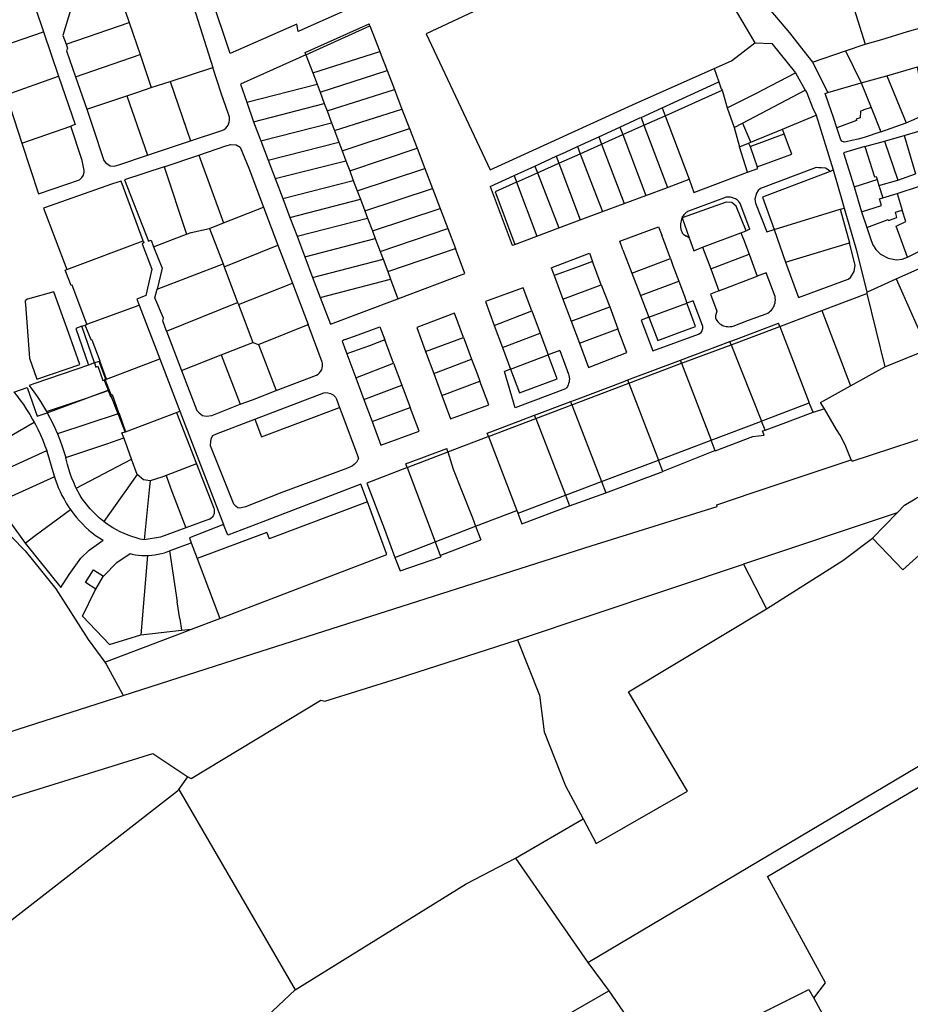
# Model space of a CAD drawing. Header units: inches. Extents: x 210911 to 224988, y 571697 to 586201.
# Tile 281 of 301: x 222643 to 223036, y 584065 to 584499. Entities that reach past the tile are written whole.
import ezdxf

# ---------------------------------------------------------------- set-up
doc = ezdxf.new("R2010")
doc.units = ezdxf.units.IN
doc.header["$MEASUREMENT"] = 0

msp = doc.modelspace()

# ---------------------------------------------------------------- linework, layer by layer
for points in [[(222769.598, 584575.959), (222774.325, 584558.664), (222782.286, 584531.142), (222793.139, 584507.583), (222791.041, 584504.963), (222765.613, 584493.573), (222765.015, 584496.833), (222735.511, 584483.983), (222701.916, 584584.541), (222733.114, 584596.669)], [(222937.8, 584546.783), (222945.437, 584528.846), (222949.529, 584519.171), (222950.708, 584516.863), (222953.587, 584511.499), (222966.975, 584488.664)], [(222709.098, 584535.233), (222718.532, 584506.965), (222719.368, 584504.659), (222727.964, 584477.696)], [(222919.066, 584538.026), (222895.861, 584527.25), (222821.96, 584492.548)], [(223005.46, 584520.7), (223010.86, 584503.5), (223015.72, 584488.03)], [(222646.148, 584514.542), (222653.194, 584493.519)], [(222685.924, 584512.351), (222690.993, 584497.667)], [(222664.79, 584505.31), (222665.311, 584503.473), (222661.79, 584491.848), (222663.167, 584487.998)], [(222970.71, 584506.66), (222982.3, 584493.09), (222985.44, 584489.07), (222992.39, 584480.06)], [(222663.167, 584487.998), (222690.993, 584497.667)], [(222690.993, 584497.667), (222695.781, 584483.426)], [(222768.582, 584484.394), (222796.86, 584496.997)], [(222768.972, 584483.347), (222797.194, 584496.134)], [(222797.194, 584496.134), (222796.86, 584496.997)], [(222797.194, 584496.134), (222801.586, 584484.774)], [(222630.346, 584485.667), (222653.194, 584493.519)], [(222653.194, 584493.519), (222659.869, 584473.89)], [(222821.96, 584492.548), (222850.229, 584432.695), (222913.04, 584461.316), (222949.062, 584477.36)], [(223015.72, 584488.03), (223022.942, 584490.143), (223034.296, 584493.567), (223040.608, 584495.401)], [(222663.167, 584487.998), (222663.774, 584486.3), (222663.325, 584485.094), (222667.304, 584473.643)], [(222949.062, 584477.36), (222956.661, 584480.743), (222966.975, 584488.664)], [(222966.975, 584488.664), (222974.526, 584488.393), (222984.952, 584475.37)], [(223007.028, 584485.06), (223015.72, 584488.03)], [(222667.304, 584473.643), (222695.781, 584483.426)], [(222695.781, 584483.426), (222700.708, 584468.911)], [(222768.972, 584483.347), (222740.161, 584470.437)], [(222768.972, 584483.347), (222768.582, 584484.394)], [(222768.972, 584483.347), (222771.972, 584475.396)], [(222771.972, 584475.396), (222801.586, 584484.774)], [(222801.586, 584484.774), (222802.188, 584483.213)], [(222802.188, 584483.213), (222804.812, 584476.409)], [(222992.39, 584480.06), (223007.028, 584485.06)], [(223007.028, 584485.06), (223013.899, 584470.93)], [(222992.39, 584480.06), (222999.257, 584466.734)], [(222709.028, 584471.574), (222727.964, 584477.696)], [(222731.578, 584466.488), (222727.964, 584477.696)], [(222771.972, 584475.396), (222773.87, 584470.363)], [(222775.185, 584466.88), (222804.812, 584476.409)], [(222804.812, 584476.409), (222808.011, 584468.074)], [(222949.062, 584477.36), (222951.073, 584471.507)], [(222954.789, 584459.959), (222967.169, 584466.149), (222984.952, 584475.37)], [(222984.952, 584475.37), (222989.179, 584467.695)], [(223013.899, 584470.93), (223025.247, 584474.137)], [(223025.247, 584474.137), (223038.754, 584478.012)], [(223025.247, 584474.137), (223033.715, 584453.284)], [(223033.715, 584453.284), (223038.471, 584455.466), (223042.291, 584457.263), (223042.643, 584457.724), (223041.377, 584463.895), (223039.897, 584471.597), (223038.754, 584478.012)], [(222636.787, 584465.751), (222659.869, 584473.89)], [(222659.869, 584473.89), (222667.113, 584452.62), (222665.197, 584451.863)], [(222667.304, 584473.643), (222672.253, 584459.413)], [(222700.708, 584468.911), (222709.028, 584471.574)], [(222709.028, 584471.574), (222718.104, 584445.482)], [(222740.161, 584470.437), (222742.893, 584462.456)], [(222742.893, 584462.456), (222773.87, 584470.363)], [(222773.87, 584470.363), (222775.185, 584466.88)], [(222926.117, 584460.006), (222951.073, 584471.507)], [(222951.073, 584471.507), (222952.153, 584468.364), (222952.516, 584467.717)], [(222999.257, 584466.734), (223013.899, 584470.93)], [(223013.899, 584470.93), (223018.242, 584460.104)], [(222636.787, 584465.751), (222643.701, 584444.402)], [(222672.253, 584459.413), (222690.033, 584465.324)], [(222690.033, 584465.324), (222694.776, 584466.901), (222700.708, 584468.911)], [(222690.033, 584465.324), (222699.148, 584439.052)], [(222718.104, 584445.482), (222731.883, 584449.963), (222732.92, 584450.483), (222733.637, 584451.042), (222734.27, 584451.747), (222734.63, 584452.298), (222734.842, 584452.713), (222735.169, 584453.673), (222735.302, 584454.596), (222735.292, 584455.321), (222735.212, 584455.899), (222734.858, 584457.14), (222731.578, 584466.488)], [(222775.185, 584466.88), (222777.082, 584461.851)], [(222778.3, 584458.624), (222808.011, 584468.074)], [(222808.011, 584468.074), (222811.334, 584459.418)], [(222927.435, 584456.504), (222952.516, 584467.717)], [(222952.516, 584467.717), (222954.789, 584459.959)], [(222961.58, 584453.25), (222989.179, 584467.695)], [(222989.179, 584467.695), (222989.867, 584466.52), (222992.376, 584460.188), (222994.039, 584456.68)], [(223003.162, 584451.197), (223001.736, 584455.744), (222999.534, 584461.981), (222997.948, 584466.359), (222999.257, 584466.734)], [(222742.893, 584462.456), (222745.869, 584453.828)], [(222745.869, 584453.828), (222777.082, 584461.851)], [(222777.082, 584461.851), (222778.3, 584458.624)], [(222672.253, 584459.413), (222675.003, 584451.507), (222679.873, 584436.796), (222680.651, 584435.757), (222682.551, 584434.405), (222684.382, 584434.309), (222686.381, 584434.807), (222699.148, 584439.052)], [(222778.3, 584458.624), (222780.284, 584453.367)], [(222781.553, 584450.007), (222811.334, 584459.418)], [(222811.334, 584459.418), (222814.604, 584450.901)], [(222916.8, 584455.713), (222926.117, 584460.006)], [(222926.117, 584460.006), (222927.435, 584456.504)], [(222954.789, 584459.959), (222957.861, 584451.288)], [(222979.154, 584450.584), (222994.039, 584456.68)], [(222994.039, 584456.68), (223001.523, 584432.552)], [(223018.242, 584460.104), (223014.602, 584458.95), (223014.66, 584458.768), (223013.639, 584458.444), (223013.47, 584455.612), (223011.62, 584454.924), (223011.794, 584454.454), (223003.162, 584451.197)], [(223018.242, 584460.104), (223022.512, 584449.375)], [(222745.869, 584453.828), (222749.065, 584445.43)], [(222749.065, 584445.43), (222780.284, 584453.367)], [(222780.284, 584453.367), (222781.553, 584450.007)], [(222907.459, 584451.449), (222916.318, 584455.491), (222916.8, 584455.713)], [(222908.719, 584448.136), (222918.083, 584452.325)], [(222916.8, 584455.713), (222918.083, 584452.325)], [(222918.083, 584452.325), (222927.435, 584456.504)], [(222918.083, 584452.325), (222928.47, 584424.883)], [(222927.435, 584456.504), (222937.994, 584428.443)], [(222957.861, 584451.288), (222961.58, 584453.25)], [(222961.58, 584453.25), (222965.133, 584444.989), (222965.22, 584444.76)], [(223022.512, 584449.375), (223033.715, 584453.284)], [(223032.901, 584447.836), (223055.318, 584454.4)], [(222643.701, 584444.402), (222665.197, 584451.863)], [(222651.014, 584422.019), (222669.006, 584428.251), (222670.055, 584429.173), (222670.838, 584430.255), (222671.191, 584431.58), (222671.211, 584432.381), (222670.298, 584436.698), (222665.197, 584451.863)], [(222781.553, 584450.007), (222783.516, 584444.806)], [(222784.938, 584441.036), (222814.604, 584450.901)], [(222814.604, 584450.901), (222817.974, 584442.122)], [(222898.129, 584447.192), (222907.459, 584451.449)], [(222899.367, 584443.95), (222908.719, 584448.136)], [(222907.459, 584451.449), (222908.719, 584448.136)], [(222908.719, 584448.136), (222918.916, 584421.311)], [(222957.861, 584451.288), (222960.27, 584442.723)], [(222964.864, 584442.892), (222979.918, 584448.485)], [(222965.22, 584444.76), (222979.154, 584450.584)], [(222968.018, 584433.947), (222983.278, 584439.545), (222981.81, 584443.415), (222979.918, 584448.485)], [(222979.918, 584448.485), (222979.154, 584450.584)], [(223022.512, 584449.375), (223015.204, 584446.942), (223012.629, 584446.195), (223009.853, 584445.513), (223007.27, 584444.936), (223006.343, 584444.835), (223005.443, 584445.236), (223004.943, 584445.787), (223003.162, 584451.197)], [(222643.701, 584444.402), (222651.014, 584422.019)], [(222699.148, 584439.052), (222718.104, 584445.482)], [(222721.686, 584439.105), (222733.647, 584443.218), (222735.842, 584443.746), (222738.223, 584443.629), (222740.016, 584442.661), (222743.735, 584433.375), (222750.19, 584416.202)], [(222749.065, 584445.43), (222752.323, 584436.865)], [(222752.323, 584436.865), (222783.516, 584444.806)], [(222783.516, 584444.806), (222784.938, 584441.036)], [(222888.761, 584442.917), (222898.129, 584447.192)], [(222889.982, 584439.749), (222899.367, 584443.95)], [(222898.129, 584447.192), (222899.367, 584443.95)], [(222899.367, 584443.95), (222909.373, 584417.741)], [(222960.27, 584442.723), (222964.259, 584444.366)], [(222964.259, 584444.366), (222965.22, 584444.76)], [(222964.259, 584444.366), (222964.864, 584442.892)], [(223015.564, 584442.884), (223024.21, 584445.287)], [(223024.21, 584445.287), (223032.901, 584447.836)], [(223024.21, 584445.287), (223030.03, 584428.007)], [(223032.901, 584447.836), (223037.847, 584430.896)], [(222784.938, 584441.036), (222786.625, 584436.566)], [(222788.291, 584432.154), (222817.974, 584442.122)], [(222817.974, 584442.122), (222821.369, 584433.28)], [(222879.317, 584438.604), (222883.421, 584440.481), (222888.761, 584442.917)], [(222880.497, 584435.496), (222889.982, 584439.749)], [(222888.761, 584442.917), (222889.982, 584439.749)], [(222889.982, 584439.749), (222896.171, 584423.69), (222899.834, 584414.181)], [(222963.71, 584431.528), (222960.27, 584442.723)], [(222964.864, 584442.892), (222966.756, 584437.823), (222968.018, 584433.947)], [(223015.564, 584442.884), (223006.157, 584440.1), (223010.819, 584425.132)], [(223015.564, 584442.884), (223019.711, 584429.512), (223020.48, 584429.657), (223020.906, 584428.321)], [(222706.358, 584433.994), (222721.686, 584439.105)], [(222721.686, 584439.105), (222732.604, 584409.188)], [(222752.323, 584436.865), (222755.42, 584428.728)], [(222755.42, 584428.728), (222786.625, 584436.566)], [(222786.625, 584436.566), (222788.291, 584432.154)], [(222869.918, 584434.305), (222879.317, 584438.604)], [(222871.08, 584431.298), (222880.497, 584435.496)], [(222879.317, 584438.604), (222880.497, 584435.496)], [(222880.497, 584435.496), (222889.979, 584410.512)], [(222706.358, 584433.994), (222688.978, 584428.156), (222699.471, 584401.087), (222700.628, 584401.53), (222701.78, 584398.637)], [(222706.358, 584433.994), (222716.254, 584404.215)], [(222788.291, 584432.154), (222789.863, 584427.991)], [(222791.61, 584423.364), (222821.369, 584433.28)], [(222821.369, 584433.28), (222824.77, 584424.402)], [(222860.766, 584430.12), (222869.918, 584434.305)], [(222861.863, 584427.198), (222871.08, 584431.298)], [(222869.918, 584434.305), (222871.08, 584431.298)], [(222871.08, 584431.298), (222880.481, 584406.973)], [(222937.994, 584428.443), (222940.141, 584422.64), (222963.71, 584431.528)], [(222963.71, 584431.528), (222968.248, 584433.24), (222968.018, 584433.947)], [(223000.189, 584431.925), (222999.36, 584432.657), (222998.202, 584433.298), (222996.328, 584433.545), (222995.093, 584433.514), (222993.99, 584433.639), (222969.558, 584424.456), (222968.527, 584423.452), (222967.79, 584422.371), (222966.942, 584419.706), (222967.243, 584417.936), (222972.222, 584405.315), (222975.485, 584406.298)], [(223000.189, 584431.925), (222970.319, 584420.63), (222975.485, 584406.298)], [(223000.189, 584431.925), (223001.523, 584432.552)], [(223001.523, 584432.552), (223005.441, 584419.448), (223006.439, 584415.741)], [(223030.03, 584428.007), (223037.847, 584430.896)], [(222697.171, 584401.252), (222687.409, 584427.584), (222683.656, 584426.389), (222653.224, 584415.749)], [(222755.42, 584428.728), (222758.718, 584420.037)], [(222758.718, 584420.037), (222789.863, 584427.991)], [(222789.863, 584427.991), (222791.61, 584423.364)], [(222850.268, 584425.32), (222860.766, 584430.12)], [(222861.863, 584427.198), (222852.434, 584422.99), (222855.824, 584413.897)], [(222860.766, 584430.12), (222861.863, 584427.198)], [(222861.863, 584427.198), (222870.801, 584403.364)], [(222928.47, 584424.883), (222937.994, 584428.443)], [(223010.819, 584425.132), (223020.906, 584428.321)], [(223020.906, 584428.321), (223021.75, 584425.68)], [(223021.75, 584425.68), (223030.03, 584428.007)], [(222791.61, 584423.364), (222792.987, 584419.716)], [(222794.961, 584414.484), (222824.77, 584424.402)], [(222824.77, 584424.402), (222828.162, 584415.524)], [(222850.268, 584425.32), (222859.992, 584399.333)], [(222918.916, 584421.311), (222928.47, 584424.883)], [(223010.819, 584425.132), (223014.097, 584414.098)], [(223021.75, 584425.68), (223023.479, 584420.249)], [(223023.479, 584420.249), (223029.784, 584422.247)], [(223029.784, 584422.247), (223039.686, 584425.36)], [(223029.784, 584422.247), (223032.014, 584414.901)], [(222758.718, 584420.037), (222761.9, 584411.648)], [(222761.9, 584411.648), (222792.987, 584419.716)], [(222792.987, 584419.716), (222794.961, 584414.484)], [(222899.834, 584414.181), (222909.373, 584417.741)], [(222909.373, 584417.741), (222918.916, 584421.311)], [(222963.103, 584405.751), (222958.742, 584416.603), (222956.884, 584418.202), (222954.403, 584418.347), (222934.875, 584411.416), (222937.978, 584402.676)], [(222953.592, 584420.328), (222937.668, 584414.352)], [(222956.645, 584420.447), (222956.268, 584420.538), (222955.884, 584420.599), (222955.497, 584420.63), (222955.109, 584420.63), (222954.722, 584420.6), (222954.339, 584420.539), (222953.961, 584420.448), (222953.592, 584420.328)], [(222957.62, 584420.172), (222956.645, 584420.447)], [(222960.52, 584417.78), (222960.28, 584418.2), (222959.999, 584418.593), (222959.678, 584418.954), (222959.321, 584419.281), (222958.933, 584419.568), (222958.517, 584419.815), (222958.078, 584420.017), (222957.62, 584420.172)], [(222964.849, 584406.431), (222960.52, 584417.78)], [(223014.097, 584414.098), (223022.863, 584416.92), (223021.966, 584419.77), (223023.479, 584420.249)], [(222653.224, 584415.749), (222663.427, 584388.71)], [(222732.604, 584409.188), (222750.19, 584416.202)], [(222750.19, 584416.202), (222756.614, 584399.346)], [(222794.961, 584414.484), (222796.181, 584411.247)], [(222798.291, 584405.655), (222828.162, 584415.524)], [(222828.162, 584415.524), (222831.526, 584406.722)], [(222855.824, 584413.897), (222857.883, 584408.356), (222861.073, 584399.725)], [(222889.979, 584410.512), (222899.834, 584414.181)], [(222936.369, 584413.542), (222935.676, 584412.819)], [(222937.668, 584414.352), (222937.312, 584414.204), (222936.974, 584414.018), (222936.659, 584413.796), (222936.369, 584413.542)], [(222975.485, 584406.298), (223004.597, 584415.213)], [(223004.597, 584415.213), (223006.439, 584415.741)], [(223004.597, 584415.213), (223008.715, 584400.438)], [(223006.439, 584415.741), (223011.805, 584397.024), (223016.359, 584378.639)], [(223014.097, 584414.098), (223016.39, 584407.248)], [(223016.39, 584407.248), (223025.793, 584410.695), (223025.925, 584410.29), (223029.663, 584411.527), (223029.02, 584413.995), (223032.014, 584414.901)], [(223034.385, 584394.167), (223029.368, 584407.784), (223033.676, 584409.795), (223032.014, 584414.901)], [(222726.484, 584406.746), (222732.604, 584409.188)], [(222761.9, 584411.648), (222765.042, 584403.364)], [(222765.042, 584403.364), (222796.181, 584411.247)], [(222796.181, 584411.247), (222798.291, 584405.655)], [(222880.481, 584406.973), (222889.979, 584410.512)], [(222934.207, 584408.836), (222934.163, 584408.452), (222934.144, 584408.067), (222934.151, 584407.681), (222934.184, 584407.296)], [(222934.598, 584410.808), (222934.207, 584408.836)], [(222935.676, 584412.819), (222935.311, 584412.373), (222935.007, 584411.883), (222934.768, 584411.359), (222934.598, 584410.808)], [(222716.254, 584404.215), (222718.274, 584404.997), (222726.484, 584406.746)], [(222726.484, 584406.746), (222732.395, 584391.141)], [(222798.291, 584405.655), (222799.515, 584402.408)], [(222801.685, 584396.656), (222831.526, 584406.722)], [(222831.526, 584406.722), (222834.897, 584397.901)], [(222870.801, 584403.364), (222880.481, 584406.973)], [(222908.828, 584397.375), (222907.4, 584401.111), (222924.52, 584407.55), (222925.909, 584403.799)], [(222934.184, 584407.296), (222934.372, 584406.312)], [(222934.372, 584406.312), (222934.464, 584405.938), (222934.593, 584405.574), (222934.758, 584405.226), (222934.957, 584404.896), (222935.188, 584404.588), (222935.45, 584404.305), (222935.738, 584404.049), (222936.051, 584403.824)], [(222943.922, 584398.484), (222960.814, 584404.86)], [(222960.814, 584404.86), (222963.103, 584405.751)], [(222960.814, 584404.86), (222961.943, 584402.011), (222964.421, 584395.425)], [(222964.849, 584406.431), (222963.103, 584405.751)], [(222975.485, 584406.298), (222980.568, 584391.942)], [(223016.39, 584407.248), (223018.295, 584401.454), (223018.989, 584399.526), (223020.336, 584397.424), (223022.484, 584395.372), (223025.783, 584393.619), (223029.484, 584392.965), (223032.035, 584393.162), (223034.385, 584394.167)], [(222663.427, 584388.71), (222697.171, 584401.252)], [(222697.171, 584401.252), (222697.502, 584400.38), (222696.658, 584399.922), (222700.964, 584388.831), (222698.317, 584377.152), (222694.308, 584375.606), (222695.336, 584372.934)], [(222701.78, 584398.637), (222712.034, 584402.582), (222716.254, 584404.215)], [(222765.042, 584403.364), (222768.477, 584394.308)], [(222768.477, 584394.308), (222799.515, 584402.408)], [(222799.515, 584402.408), (222801.685, 584396.656)], [(222861.073, 584399.725), (222870.801, 584403.364)], [(222929.722, 584393.492), (222925.909, 584403.799)], [(222936.051, 584403.824), (222936.83, 584403.36)], [(222937.978, 584402.676), (222936.83, 584403.36)], [(222937.978, 584402.676), (222940.015, 584396.938), (222943.922, 584398.484)], [(222980.568, 584391.942), (223008.715, 584400.438)], [(222980.568, 584391.942), (222986.21, 584376.382), (223008.208, 584384.33), (223009.235, 584385.175), (223010.856, 584387.739), (223011.315, 584390.619), (223008.715, 584400.438)], [(223034.385, 584394.167), (223035.238, 584394.508), (223050.366, 584402.135)], [(222701.78, 584398.637), (222705.51, 584389.276), (222703.283, 584379.97)], [(222732.899, 584389.812), (222756.614, 584399.346)], [(222756.614, 584399.346), (222763.04, 584382.577)], [(222801.685, 584396.656), (222802.988, 584393.205)], [(222805.036, 584387.772), (222834.897, 584397.901)], [(222809.539, 584375.785), (222839.127, 584386.86), (222834.897, 584397.901)], [(222859.992, 584399.333), (222861.073, 584399.725)], [(222877.158, 584389.45), (222894.019, 584395.84)], [(222894.019, 584395.84), (222895.408, 584392.167)], [(222908.828, 584397.375), (222912.768, 584387.065)], [(222943.922, 584398.484), (222947.541, 584388.894)], [(222768.477, 584394.308), (222771.897, 584385.198)], [(222771.897, 584385.198), (222802.988, 584393.205)], [(222802.988, 584393.205), (222805.036, 584387.772)], [(222895.408, 584392.167), (222888.359, 584389.533), (222878.458, 584385.969)], [(222899.275, 584381.945), (222895.408, 584392.167)], [(222912.768, 584387.065), (222929.722, 584393.492)], [(222929.722, 584393.492), (222930.841, 584390.482), (222933.436, 584383.475)], [(222947.541, 584388.894), (222964.421, 584395.425)], [(222964.421, 584395.425), (222967.039, 584388.461), (222968.023, 584385.649)], [(222672.321, 584364.498), (222665.91, 584381.764), (222665.433, 584381.614), (222662.816, 584388.376), (222663.427, 584388.71)], [(222703.283, 584379.97), (222732.395, 584391.141)], [(222732.395, 584391.141), (222732.899, 584389.812)], [(222732.899, 584389.812), (222738.829, 584374.163)], [(222805.036, 584387.772), (222806.291, 584384.448)], [(222877.158, 584389.45), (222878.458, 584385.969)], [(222912.768, 584387.065), (222916.542, 584377.193)], [(222947.541, 584388.894), (222951.173, 584379.272)], [(222975.917, 584376.729), (222971.937, 584387.13), (222968.023, 584385.649)], [(223029.265, 584384.605), (223042.816, 584390.606)], [(222771.897, 584385.198), (222775.197, 584376.313)], [(222775.197, 584376.313), (222806.291, 584384.448)], [(222806.291, 584384.448), (222809.539, 584375.785)], [(222878.458, 584385.969), (222882.36, 584375.519)], [(222916.542, 584377.193), (222933.436, 584383.475)], [(222933.436, 584383.475), (222935.898, 584376.827), (222937.035, 584373.88)], [(222951.173, 584379.272), (222968.023, 584385.649)], [(223016.359, 584378.639), (223029.265, 584384.605)], [(223029.265, 584384.605), (223043.118, 584353.384)], [(222669.171, 584346.781), (222664.172, 584360.871), (222657.803, 584378.784), (222646.127, 584375.535), (222645.428, 584375.185), (222645.179, 584374.768), (222645.125, 584374.285), (222645.189, 584373.158), (222647.054, 584349.543), (222650.283, 584340.26), (222669.171, 584346.781)], [(222707.524, 584361.41), (222705.783, 584365.976), (222706.091, 584367.159), (222702.376, 584376.181), (222703.283, 584379.97)], [(222739.192, 584373.204), (222763.04, 584382.577)], [(222763.04, 584382.577), (222769.94, 584364.341)], [(222868.631, 584370.383), (222864.803, 584380.627), (222857.94, 584378.06), (222848.148, 584374.477), (222852.051, 584364.027)], [(222882.36, 584375.519), (222899.275, 584381.945)], [(222899.275, 584381.945), (222902.983, 584372.145)], [(222951.173, 584379.272), (222947.417, 584377.85), (222950.284, 584370.232), (222949.701, 584368.277)], [(223016.359, 584378.639), (223016.398, 584378.009)], [(222707.524, 584361.41), (222738.829, 584374.163)], [(222738.829, 584374.163), (222739.192, 584373.204)], [(222775.197, 584376.313), (222779.732, 584364.579), (222809.539, 584375.785)], [(222882.36, 584375.519), (222885.986, 584365.808)], [(222916.542, 584377.193), (222920.203, 584367.613)], [(222943.861, 584363.917), (222939.76, 584374.895), (222937.035, 584373.88)], [(222972.02, 584369.143), (222972.655, 584369.46), (222973.254, 584369.843), (222973.809, 584370.286), (222974.314, 584370.785), (222974.763, 584371.335), (222975.152, 584371.929), (222975.477, 584372.56), (222975.733, 584373.223), (222975.918, 584373.908), (222976.03, 584374.61), (222976.067, 584375.319), (222976.029, 584376.028), (222975.917, 584376.729)], [(222996.58, 584370.545), (223016.398, 584378.009)], [(223016.398, 584378.009), (223024.307, 584345.765)], [(222672.321, 584364.498), (222695.336, 584372.934)], [(222695.336, 584372.934), (222704.45, 584349.257)], [(222739.192, 584373.204), (222739.884, 584371.377), (222745.56, 584356.482)], [(222852.051, 584364.027), (222868.631, 584370.383)], [(222868.631, 584370.383), (222872.307, 584360.55)], [(222885.986, 584365.808), (222902.983, 584372.145)], [(222902.983, 584372.145), (222906.615, 584362.547)], [(222920.203, 584367.613), (222937.035, 584373.88)], [(222920.203, 584367.613), (222924.14, 584357.317), (222933.675, 584360.862), (222940.888, 584363.516), (222938.062, 584371.15), (222937.035, 584373.88)], [(222978.014, 584363.56), (222996.58, 584370.545)], [(222996.58, 584370.545), (223009.176, 584337.314)], [(222838.494, 584358.678), (222834.483, 584369.356), (222817.873, 584363.014), (222821.771, 584352.5)], [(222885.986, 584365.808), (222889.597, 584356.191)], [(222920.203, 584367.613), (222916.845, 584366.362), (222921.969, 584352.772), (222942.144, 584360.183)], [(222949.701, 584368.277), (222949.616, 584367.948), (222949.59, 584367.61), (222949.623, 584367.272), (222949.715, 584366.945), (222949.862, 584366.639)], [(222949.862, 584366.639), (222950.22, 584366.122), (222950.63, 584365.646)], [(222950.63, 584365.646), (222951.081, 584365.167), (222951.577, 584364.735), (222952.113, 584364.352), (222952.683, 584364.024)], [(222957.437, 584363.739), (222964.266, 584366.241), (222972.02, 584369.143)], [(222670.168, 584363.596), (222667.438, 584362.581), (222673.013, 584346.49)], [(222670.168, 584363.596), (222671.561, 584364.139)], [(222675.711, 584347.424), (222670.168, 584363.596)], [(222671.561, 584364.139), (222672.321, 584364.498)], [(222678.133, 584348.262), (222674.73, 584357.558), (222674.224, 584357.569), (222671.561, 584364.139)], [(222707.524, 584361.41), (222714.126, 584344.104)], [(222747.998, 584355.582), (222769.94, 584364.341)], [(222755.838, 584335.242), (222773.654, 584342.023), (222774.366, 584342.5), (222775, 584343.097), (222775.263, 584343.457), (222775.575, 584343.869), (222775.924, 584344.549), (222776.124, 584345.114), (222776.316, 584346.155), (222776.301, 584347.183), (222776.135, 584347.844), (222769.94, 584364.341)], [(222786.223, 584357.831), (222793.574, 584360.492), (222801.565, 584363.382), (222803.755, 584357.592)], [(222852.051, 584364.027), (222855.688, 584354.289)], [(222889.597, 584356.191), (222893.666, 584345.442), (222910.577, 584352.081), (222906.615, 584362.547)], [(222889.597, 584356.191), (222906.615, 584362.547)], [(222942.144, 584360.183), (222942.556, 584360.376), (222942.934, 584360.631), (222943.267, 584360.941), (222943.548, 584361.299), (222943.77, 584361.697), (222943.927, 584362.124), (222944.017, 584362.571), (222944.035, 584363.026), (222943.983, 584363.478), (222943.861, 584363.917)], [(222952.683, 584364.024), (222953.213, 584363.813), (222953.758, 584363.647), (222954.315, 584363.528), (222954.881, 584363.456)], [(222954.881, 584363.456), (222955.527, 584363.434), (222956.173, 584363.474), (222956.811, 584363.576), (222957.437, 584363.739)], [(222956.537, 584355.485), (222978.014, 584363.56)], [(222958.917, 584357.992), (222977.46, 584364.995)], [(222978.014, 584363.56), (222977.46, 584364.995)], [(222978.014, 584363.56), (222991.03, 584329.848)], [(222786.223, 584357.831), (222785.775, 584357.611), (222785.347, 584357.356), (222784.94, 584357.067)], [(222784.94, 584357.067), (222787.036, 584351.433)], [(222803.755, 584357.592), (222796.976, 584355.032), (222787.036, 584351.433)], [(222807.642, 584347.313), (222803.755, 584357.592)], [(222821.771, 584352.5), (222838.494, 584358.678)], [(222838.494, 584358.678), (222839.692, 584355.519), (222842.07, 584349.17)], [(222855.688, 584354.289), (222872.307, 584360.55)], [(222872.307, 584360.55), (222875.874, 584351.003)], [(222934.165, 584348.684), (222955.982, 584356.884)], [(222955.982, 584356.884), (222958.917, 584357.992)], [(222956.537, 584355.485), (222955.982, 584356.884)], [(222731.531, 584350.976), (222745.56, 584356.482)], [(222745.56, 584356.482), (222747.998, 584355.582)], [(222747.998, 584355.582), (222755.838, 584335.242)], [(222821.771, 584352.5), (222825.35, 584342.843)], [(222855.688, 584354.289), (222859.275, 584344.683)], [(222880.974, 584352.945), (222875.874, 584351.003)], [(222880.974, 584352.945), (222884.786, 584342.537)], [(222934.702, 584347.28), (222956.537, 584355.485)], [(222956.537, 584355.485), (222969.937, 584321.731)], [(223024.307, 584345.765), (223043.118, 584353.384)], [(222677.687, 584348.108), (222675.711, 584347.424)], [(222678.133, 584348.262), (222677.687, 584348.108)], [(222680.698, 584340.228), (222677.687, 584348.108)], [(222678.256, 584347.926), (222678.133, 584348.262)], [(222681.025, 584340.362), (222704.45, 584349.257)], [(222704.45, 584349.257), (222713.337, 584326.17)], [(222714.126, 584344.104), (222731.531, 584350.976)], [(222731.531, 584350.976), (222740.02, 584329.19)], [(222787.036, 584351.433), (222790.959, 584340.893)], [(222825.35, 584342.843), (222842.07, 584349.17)], [(222842.07, 584349.17), (222844.618, 584342.372), (222845.73, 584339.409)], [(222859.275, 584344.683), (222863.192, 584334.192), (222879.816, 584340.454), (222875.874, 584351.003)], [(222859.275, 584344.683), (222875.874, 584351.003)], [(222910.9, 584339.939), (222934.165, 584348.684)], [(222934.702, 584347.28), (222934.165, 584348.684)], [(222673.013, 584346.49), (222649.435, 584338.332)], [(222675.711, 584347.424), (222673.013, 584346.49)], [(222675.711, 584347.424), (222676.293, 584345.641), (222677.098, 584345.956), (222679.319, 584339.695), (222679.937, 584339.916)], [(222681.025, 584340.362), (222678.256, 584347.926)], [(222714.126, 584344.104), (222720.828, 584326.534), (222721.808, 584325.39), (222723.285, 584324.327), (222725, 584323.995), (222727.431, 584324.307), (222740.02, 584329.19)], [(222790.959, 584340.893), (222807.642, 584347.313)], [(222807.642, 584347.313), (222811.315, 584337.598)], [(222859.275, 584344.683), (222856.516, 584343.633)], [(222861.241, 584327.691), (222856.516, 584343.633)], [(222911.441, 584338.527), (222934.702, 584347.28)], [(222934.702, 584347.28), (222947.681, 584313.328)], [(223009.176, 584337.314), (223024.307, 584345.765)], [(222680.337, 584340.08), (222679.937, 584339.916)], [(222679.937, 584339.916), (222681.662, 584335.444)], [(222680.337, 584340.08), (222680.698, 584340.228)], [(222682.12, 584335.618), (222680.337, 584340.08)], [(222680.698, 584340.228), (222681.025, 584340.362)], [(222790.959, 584340.893), (222794.533, 584331.292)], [(222825.35, 584342.843), (222828.947, 584333.139)], [(222828.947, 584333.139), (222845.73, 584339.409)], [(222828.947, 584333.139), (222832.79, 584322.767), (222849.667, 584328.922), (222845.73, 584339.409)], [(222884.786, 584342.537), (222884.991, 584341.864), (222885.12, 584341.172), (222885.171, 584340.471), (222885.145, 584339.768), (222885.041, 584339.072), (222884.86, 584338.392), (222884.606, 584337.736), (222884.28, 584337.113), (222883.887, 584336.529), (222883.432, 584335.993), (222883.423, 584335.985)], [(222885.774, 584330.428), (222889.068, 584331.674), (222908.868, 584339.175), (222910.9, 584339.939)], [(222911.441, 584338.527), (222910.9, 584339.939)], [(222640.175, 584334.625), (222645.993, 584336.638), (222650.42, 584323.907), (222654.76, 584325.501)], [(222649.435, 584338.332), (222646.857, 584337.438)], [(222646.857, 584337.438), (222648.877, 584334.758), (222650.379, 584332.628), (222651.818, 584330.456), (222653.194, 584328.242), (222654.49, 584326.017)], [(222673.296, 584332.308), (222676.516, 584333.49), (222681.662, 584335.444)], [(222673.296, 584332.308), (222681.746, 584335.228)], [(222681.662, 584335.444), (222682.12, 584335.618)], [(222681.662, 584335.444), (222681.746, 584335.228)], [(222681.746, 584335.228), (222682.211, 584335.389)], [(222681.746, 584335.228), (222682.76, 584332.6)], [(222682.12, 584335.618), (222682.211, 584335.389)], [(222682.211, 584335.389), (222683.045, 584333.302), (222683.554, 584333.511), (222686.503, 584325.166)], [(222740.02, 584329.19), (222745.399, 584331.16), (222755.838, 584335.242)], [(222794.533, 584331.292), (222811.315, 584337.598)], [(222811.315, 584337.598), (222815.001, 584327.843)], [(222883.423, 584335.985), (222861.241, 584327.691)], [(222886.318, 584329.017), (222911.441, 584338.527)], [(222911.441, 584338.527), (222924.453, 584304.541)], [(222995.992, 584330.03), (223009.176, 584337.314)], [(222640.306, 584334.39), (222641.285, 584333.174), (222642.83, 584331.131), (222644.315, 584329.044), (222645.738, 584326.913), (222647.097, 584324.742), (222648.391, 584322.531), (222649.045, 584321.333)], [(222654.49, 584326.017), (222673.086, 584332.231)], [(222654.779, 584325.508), (222673.086, 584332.231)], [(222673.086, 584332.231), (222673.296, 584332.308)], [(222682.76, 584332.6), (222683.108, 584332.722)], [(222686.116, 584325.016), (222683.108, 584332.722)], [(222746.45, 584322.6), (222776.913, 584334.232), (222777.806, 584334.353), (222778.562, 584334.302), (222779.759, 584333.996), (222781.014, 584333.312), (222782.038, 584332.316), (222782.386, 584331.449), (222783.768, 584327.85)], [(222794.533, 584331.292), (222798.122, 584321.651)], [(222746.45, 584322.6), (222749.416, 584314.837), (222783.768, 584327.85)], [(222783.768, 584327.85), (222784.809, 584325.14), (222791.699, 584306.63), (222792.199, 584305.276)], [(222798.122, 584321.651), (222815.001, 584327.843)], [(222798.122, 584321.651), (222802.021, 584311.173), (222818.949, 584317.397), (222815.001, 584327.843)], [(222869.761, 584324.37), (222885.774, 584330.428)], [(222870.314, 584322.944), (222886.318, 584329.017)], [(222886.318, 584329.017), (222885.774, 584330.428)], [(222886.318, 584329.017), (222899.403, 584295.096)], [(222970.981, 584322.133), (222991.03, 584329.848)], [(222992.68, 584325.807), (222991.03, 584329.848)], [(222997.697, 584327.221), (222992.771, 584325.585)], [(222997.697, 584327.221), (222995.992, 584330.03)], [(223009.534, 584304.676), (223006.798, 584311.294), (223004.581, 584315.559), (223003.089, 584318.087), (222997.697, 584327.221)], [(222605.845, 584322.749), (222615.16, 584295.22), (222645.11, 584264.62), (222658.66, 584247.79), (222672.96, 584225.47), (222680.242, 584215.43)], [(222654.49, 584326.017), (222654.505, 584325.99)], [(222654.505, 584325.99), (222654.76, 584325.501)], [(222654.76, 584325.501), (222654.779, 584325.508)], [(222654.76, 584325.501), (222657.27, 584320.69), (222659.308, 584316.138)], [(222686.116, 584325.016), (222659.308, 584316.138)], [(222686.51, 584325.146), (222686.116, 584325.016)], [(222689.221, 584317.061), (222686.116, 584325.016)], [(222686.503, 584325.166), (222686.51, 584325.146)], [(222686.51, 584325.146), (222689.351, 584317.105)], [(222689.351, 584317.105), (222711.8, 584325.589)], [(222711.8, 584325.589), (222711.929, 584325.638)], [(222711.8, 584325.589), (222720.709, 584302.883)], [(222711.929, 584325.638), (222713.337, 584326.17)], [(222713.337, 584326.17), (222732.652, 584276.208)], [(222792.199, 584305.276), (222791.381, 584303.786), (222790.317, 584302.699), (222789.509, 584302.059), (222788.905, 584301.717), (222787.248, 584301.088), (222758.395, 584290.248), (222742.284, 584283.96), (222739.838, 584283.407), (222738.959, 584283.608), (222738.184, 584284.124), (222737.211, 584285.112), (222726.884, 584310.904), (222727.002, 584313.012), (222727.27, 584314.459), (222727.883, 584315.502), (222729.457, 584316.111), (222746.45, 584322.6)], [(222848.979, 584316.508), (222851.682, 584317.531), (222869.761, 584324.37)], [(222849.531, 584315.054), (222870.314, 584322.944)], [(222870.314, 584322.944), (222869.761, 584324.37)], [(222870.314, 584322.944), (222883.454, 584289.077)], [(222969.937, 584321.731), (222970.981, 584322.133)], [(222971.477, 584317.852), (222978.353, 584320.275), (222992.68, 584325.807)], [(222992.771, 584325.585), (222992.68, 584325.807)], [(222620.54, 584304.924), (222649.045, 584321.333)], [(222649.045, 584321.333), (222649.619, 584320.282), (222650.78, 584317.999), (222651.874, 584315.682), (222652.898, 584313.334), (222653.852, 584310.957), (222654.633, 584308.832)], [(222947.681, 584313.328), (222969.937, 584321.731)], [(222949.449, 584308.701), (222966.179, 584314.973), (222971.054, 584315.606), (222970.367, 584317.46), (222971.477, 584317.852)], [(222971.477, 584317.852), (222969.937, 584321.731)], [(223009.534, 584304.676), (223009.88, 584304.092), (223053.876, 584318.542)], [(222659.308, 584316.138), (222660.356, 584313.565), (222661.33, 584310.963), (222662.229, 584308.334), (222663.049, 584305.691)], [(222681.125, 584311.792), (222688.652, 584314.346)], [(222687.808, 584316.589), (222689.221, 584317.061)], [(222688.652, 584314.346), (222687.808, 584316.589)], [(222688.652, 584314.346), (222688.691, 584314.359)], [(222692.058, 584305.024), (222689.343, 584312.428), (222688.691, 584314.359)], [(222689.221, 584317.061), (222689.351, 584317.105)], [(222831.569, 584308.236), (222849.354, 584314.987)], [(222849.531, 584315.054), (222848.979, 584316.508)], [(222849.354, 584314.987), (222849.531, 584315.054)], [(222849.531, 584315.054), (222861.929, 584282.373)], [(222924.453, 584304.541), (222947.681, 584313.328)], [(222949.449, 584308.701), (222947.681, 584313.328)], [(222663.049, 584305.691), (222681.125, 584311.792)], [(222813.774, 584303.187), (222831.101, 584309.743)], [(222831.569, 584308.236), (222831.101, 584309.743)], [(222625.842, 584295.804), (222654.633, 584308.832)], [(222654.633, 584308.832), (222654.736, 584308.552)], [(222654.736, 584308.552), (222657.816, 584298.029)], [(222667.639, 584292.267), (222667.38, 584292.793), (222666.515, 584294.712), (222665.717, 584296.66), (222664.984, 584298.633), (222664.319, 584300.63), (222663.723, 584302.649), (222663.125, 584305.067), (222663.069, 584305.409), (222663.049, 584305.691)], [(222667.639, 584292.267), (222692.058, 584305.024)], [(222688.3, 584200.8), (222745.473, 584219.166), (222894.726, 584266.722), (222950.418, 584284.094), (222950.256, 584284.83), (222966.307, 584290.34), (223009.534, 584304.676)], [(222694.586, 584298.169), (222694.569, 584298.184), (222692.058, 584305.024)], [(222813.689, 584301.266), (222831.342, 584308.148)], [(222831.342, 584308.148), (222831.569, 584308.236)], [(222831.569, 584308.236), (222833.935, 584300.618), (222837.852, 584290.644), (222842.391, 584279.053), (222843.806, 584275.391)], [(222899.403, 584295.096), (222924.453, 584304.541)], [(222926.369, 584299.535), (222924.453, 584304.541)], [(222949.449, 584308.701), (222949.24, 584308.623), (222926.369, 584299.535)], [(222720.709, 584302.883), (222707.26, 584297.727)], [(222720.709, 584302.883), (222728.378, 584283.337)], [(222813.274, 584301.108), (222795.867, 584294.468), (222803.644, 584274.1), (222808.24, 584261.7)], [(222813.774, 584303.187), (222813.069, 584302.92)], [(222813.689, 584301.266), (222813.069, 584302.92)], [(222813.689, 584301.266), (222813.274, 584301.108)], [(222813.689, 584301.266), (222825.962, 584268.516)], [(222658.072, 584297.189), (222632.266, 584285.617)], [(222657.816, 584298.029), (222658.072, 584297.189)], [(222658.072, 584297.189), (222658.382, 584296.172), (222659.019, 584294.339), (222659.726, 584292.531), (222660.501, 584290.752), (222661.344, 584289.003), (222662.253, 584287.288), (222663.227, 584285.609), (222664.264, 584283.969), (222665.081, 584282.78)], [(222694.586, 584298.169), (222679.814, 584277.479)], [(222700.286, 584295.508), (222697.252, 584295.903), (222694.586, 584298.169)], [(222705.355, 584297.039), (222700.286, 584295.508)], [(222707.26, 584297.727), (222705.355, 584297.039)], [(222707.26, 584297.727), (222708.292, 584294.845)], [(222901.332, 584290.097), (222925.618, 584299.237), (222926.369, 584299.535)], [(223029.738, 584281.389), (223032.993, 584284.746), (223037.792, 584287.475), (223050.692, 584294.638), (223057.216, 584296.349), (223057.755, 584296.198), (223059.129, 584294.024), (223062.457, 584287.412)], [(222669.301, 584289.048), (222668.309, 584290.904), (222667.639, 584292.267)], [(222700.286, 584295.508), (222699.768, 584291.517), (222697.636, 584269.354)], [(222708.292, 584294.845), (222709.722, 584291.141)], [(222796.106, 584286.118), (222793.211, 584293.909), (222749.961, 584277.37)], [(222883.454, 584289.077), (222899.403, 584295.096)], [(222899.403, 584295.096), (222901.332, 584290.097)], [(222679.814, 584277.479), (222679.192, 584277.953), (222677.756, 584279.145), (222676.372, 584280.398), (222675.043, 584281.709), (222673.771, 584283.076), (222672.558, 584284.496), (222671.408, 584285.966), (222670.322, 584287.485), (222669.301, 584289.048)], [(222709.722, 584291.141), (222715.97, 584274.676)], [(222861.929, 584282.373), (222862.534, 584281.177), (222883.454, 584289.077)], [(222883.454, 584289.077), (222885.25, 584284.445)], [(222885.25, 584284.445), (222901.332, 584290.097)], [(222632.266, 584285.617), (222645.073, 584268.024)], [(222728.378, 584283.337), (222728.499, 584282.78), (222728.55, 584282.212), (222728.531, 584281.642), (222728.442, 584281.079), (222728.285, 584280.531), (222728.061, 584280.006), (222727.775, 584279.513)], [(222730.956, 584234.73), (222804.686, 584263.025), (222796.106, 584286.118)], [(222796.106, 584286.118), (222752.799, 584269.866)], [(222864.172, 584276.459), (222885.25, 584284.445)], [(222649.536, 584271.303), (222665.081, 584282.78)], [(222665.081, 584282.78), (222665.364, 584282.369), (222666.524, 584280.813), (222667.742, 584279.302), (222669.018, 584277.839), (222670.348, 584276.425), (222671.732, 584275.064), (222673.166, 584273.757), (222674.65, 584272.505), (222676.18, 584271.311)], [(222726.443, 584278.573), (222715.97, 584274.676)], [(222726.443, 584278.573), (222727.775, 584279.513)], [(222843.806, 584275.391), (222861.929, 584282.373)], [(222861.929, 584282.373), (222864.172, 584276.459)], [(223029.738, 584281.389), (222962.051, 584258.7)], [(223018.907, 584270.219), (223029.738, 584281.389)], [(222697.636, 584269.354), (222695.815, 584269.766), (222694.013, 584270.255), (222692.234, 584270.821), (222690.481, 584271.462), (222688.756, 584272.178), (222687.064, 584272.967), (222685.407, 584273.827), (222683.789, 584274.758), (222682.211, 584275.757), (222680.678, 584276.822), (222679.814, 584277.479)], [(222715.97, 584274.676), (222704.869, 584270.545), (222697.636, 584269.354)], [(222732.652, 584276.208), (222717.56, 584270.293), (222718.372, 584268.136)], [(222749.961, 584277.37), (222734.502, 584271.46), (222732.652, 584276.208)], [(222825.962, 584268.516), (222843.806, 584275.391)], [(222843.806, 584275.391), (222846.095, 584269.467)], [(222645.073, 584268.024), (222649.536, 584271.303)], [(222676.18, 584271.311), (222679.511, 584269.252)], [(222751.738, 584272.671), (222720.999, 584261.164)], [(222751.738, 584272.671), (222752.799, 584269.866)], [(222972.135, 584238.932), (223005.863, 584260.311), (223018.907, 584270.219)], [(223018.907, 584270.219), (223032.33, 584256.241), (223041.028, 584264.053), (223051.93, 584246.663)], [(222645.073, 584268.024), (222645.096, 584267.992), (222660.787, 584248.456)], [(222660.787, 584248.456), (222664.587, 584254.103), (222669.656, 584261.318), (222673.318, 584264.904), (222679.511, 584269.252)], [(222708.812, 584264.549), (222713.547, 584266.362), (222718.372, 584268.136)], [(222718.372, 584268.136), (222718.389, 584268.091)], [(222718.389, 584268.091), (222720.999, 584261.164)], [(222808.24, 584261.7), (222825.962, 584268.516)], [(222825.962, 584268.516), (222828.206, 584262.529)], [(222828.523, 584262.652), (222846.095, 584269.467)], [(222679.721, 584253.37), (222685.586, 584259.462), (222691.455, 584263.34)], [(222691.455, 584263.34), (222692.296, 584263.13), (222693.719, 584262.852), (222695.155, 584262.649), (222696.599, 584262.523), (222698.048, 584262.472), (222699.042, 584262.489)], [(222699.042, 584262.489), (222696.105, 584227.503)], [(222699.042, 584262.489), (222699.498, 584262.497), (222700.945, 584262.599), (222702.384, 584262.777), (222703.812, 584263.03), (222705.224, 584263.357), (222706.618, 584263.759), (222707.988, 584264.233)], [(222707.988, 584264.233), (222708.812, 584264.549)], [(222708.812, 584264.549), (222712.202, 584242.127)], [(222720.999, 584261.164), (222730.956, 584234.73)], [(222808.24, 584261.7), (222810.469, 584255.687)], [(222810.469, 584255.687), (222828.439, 584261.906)], [(222828.206, 584262.529), (222828.523, 584262.652)], [(222828.206, 584262.529), (222828.439, 584261.906)], [(222862.293, 584225.261), (222962.051, 584258.7)], [(222962.051, 584258.7), (222972.135, 584238.932)], [(222671.712, 584250.611), (222675.275, 584256.203)], [(222675.275, 584256.203), (222679.721, 584253.37)], [(222676.27, 584247.708), (222679.568, 584253.211), (222679.721, 584253.37)], [(222676.27, 584247.708), (222671.712, 584250.611)], [(222670.371, 584235.819), (222675.817, 584246.953), (222676.27, 584247.708)], [(222713.352, 584234.51), (222712.202, 584242.127)], [(222670.371, 584235.819), (222682.358, 584223.276), (222696.105, 584227.503)], [(222891.215, 584146.292), (222896.971, 584135.425), (222937.34, 584158.544), (222911.236, 584202.341), (222972.135, 584238.932)], [(222713.352, 584234.51), (222714.117, 584229.514)], [(222718.55, 584230.009), (222730.956, 584234.73)], [(222680.242, 584215.43), (222714.304, 584228.393)], [(222696.105, 584227.503), (222714.117, 584229.514)], [(222714.117, 584229.514), (222718.55, 584230.009)], [(222714.304, 584228.393), (222718.55, 584230.009)], [(222716.904, 584164.835), (222718.287, 584164.097), (222775.536, 584198.661), (222777.314, 584198.274), (222809.378, 584208.269), (222862.293, 584225.261)], [(222862.293, 584225.261), (222871.955, 584200.947), (222874.063, 584184.802), (222883.454, 584160.946), (222891.215, 584146.292)], [(222680.242, 584215.43), (222680.91, 584214.51), (222687.83, 584201.71), (222688.3, 584200.8)], [(222517.12, 584145.18), (222520.68, 584146.29), (222642.08, 584185.94), (222688.3, 584200.8)], [(222972.574, 584120.866), (223024.039, 584151.362), (223101.83, 584196.928)], [(222893.36, 584083.004), (223071.394, 584188.659)], [(222542.266, 584125.735), (222701.418, 584175.208), (222716.904, 584164.835)], [(222712.828, 584159.368), (222716.904, 584164.835)], [(222593.473, 584082.978), (222621.245, 584088.052), (222712.295, 584158.653), (222712.828, 584159.368)], [(222712.828, 584159.368), (222764.215, 584070.864)], [(222861.378, 584128.945), (222891.215, 584146.292)], [(222764.215, 584070.864), (222839.65, 584117.634), (222861.378, 584128.945)], [(222861.378, 584128.945), (222893.36, 584083.004)], [(222998.106, 584074.019), (222972.574, 584120.866)], [(222893.36, 584083.004), (222902.629, 584070.467)], [(222692.07, 584003.049), (222764.215, 584070.864)], [(222870.432, 584051.994), (222902.629, 584070.467)], [(222902.629, 584070.467), (222915.225, 584052.099)], [(222924.854, 584038.057), (222990.819, 584071.136), (222992.97, 584067.197)], [(222992.97, 584067.197), (222998.106, 584074.019)], [(222992.97, 584067.197), (223008.208, 584039.294)]]:
    msp.add_lwpolyline(points)

doc.saveas('drawing.dxf')
